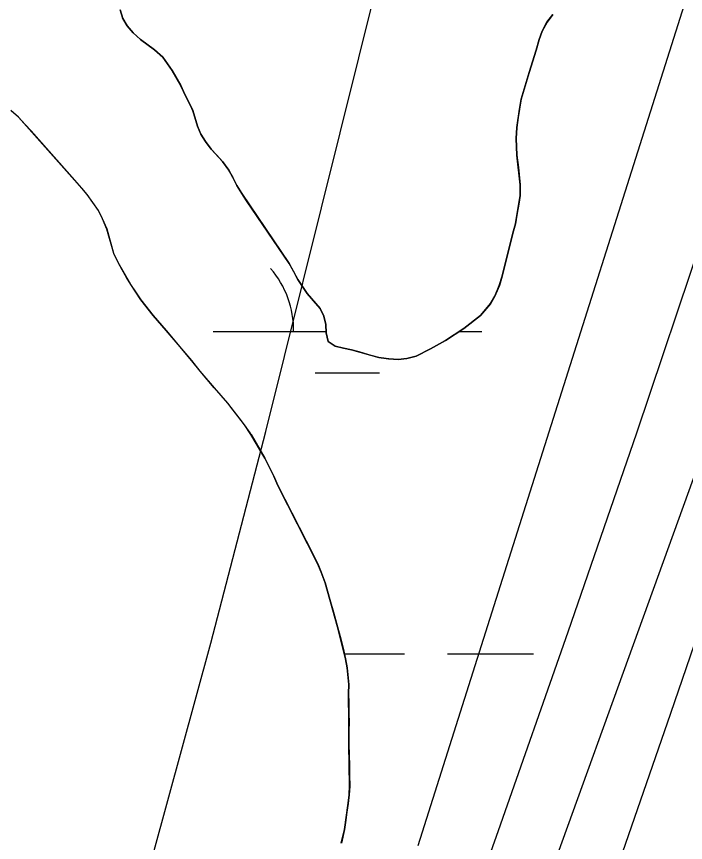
# Model space of a CAD drawing. Extents: x 3297716 to 3335574, y 688621 to 713991.
# Drawn here: x 3320990.9 to 3321239.9, y 697842 to 698149.7 of the extents above; entities that cross this region are included whole.
import ezdxf

# ---------------------------------------------------------------- set-up
doc = ezdxf.new("R2010")
doc.units = 0
for name, color, linetype in [('V-RIVR-EDGE', 7, 'Continuous'), ('V-SITE-VEGE', 7, 'Continuous'), ('V-TOPO-DPTH', 7, 'Continuous'), ('V-TOPO-MAJR', 7, 'Continuous'), ('V-TOPO-MINR', 7, 'Continuous'), ('V-TOPO-SHOR', 7, 'Continuous'), ('V-WETL-SWMP', 7, 'Continuous')]:
    doc.layers.add(name, color=color, linetype=linetype)

msp = doc.modelspace()

# ---------------------------------------------------------------- linework, layer by layer
at = {"layer": 'V-RIVR-EDGE'}
msp.add_spline([(3321618.45, 701061.3), (3321639.17, 701040.92), (3321661.92, 701020.55), (3321674.32, 701007.67), (3321694.16, 700986.07), (3321717.72, 700957.41), (3321720.61, 700953.26), (3321724.75, 700950.76), (3321726.82, 700949.51), (3321730.12, 700946.19), (3321742.93, 700927.09), (3321753.65, 700905.93), (3321756.11, 700893.9), (3321759.81, 700884.36), (3321768.06, 700867.34), (3321776.73, 700853.23), (3321786.64, 700837.46), (3321794.49, 700827.9), (3321804.41, 700817.1), (3321812.69, 700810.04), (3321821.8, 700809.18), (3321830.09, 700806.68), (3321833.39, 700803.77), (3321835.87, 700798.79), (3321840.83, 700792.97), (3321849.52, 700787.56), (3321852, 700783.83), (3321866.46, 700765.14), (3321875.54, 700751.02), (3321880.08, 700741.06), (3321885.01, 700725.72), (3321889.55, 700717), (3321895.75, 700710.35), (3321901.94, 700699.15), (3321908.12, 700684.63), (3321912.22, 700664.31), (3321919.16, 700623.67), (3321922, 700598.79), (3321922.33, 700564.8), (3321921.8, 700517.55), (3321919.28, 700502.22), (3321912.99, 700476.13), (3321905.84, 700433.04), (3321899.49, 700379.59), (3321893.61, 700348.1), (3321887.31, 700316.2), (3321880.2, 700288.86), (3321874.74, 700259.03), (3321869.25, 700218.84), (3321863.73, 700164.56), (3321860.77, 700141.35), (3321859.51, 700133.9), (3321857.38, 700109.86), (3321857.72, 700080.85), (3321854.3, 700038.58), (3321847.95, 699987.61), (3321847.83, 699937.46), (3321848.6, 699913.83), (3321849.33, 699873.21), (3321853.78, 699830.51), (3321854.96, 699803.15), (3321853.26, 699786.99), (3321851.54, 699762.54), (3321847.36, 699747.63), (3321844.45, 699743.9), (3321843.17, 699728.57), (3321839.41, 699718.22), (3321831.1, 699708.71), (3321827.36, 699705.81), (3321826.94, 699701.67), (3321826.9, 699687.16), (3321823.15, 699678.88), (3321813.6, 699670.62), (3321798.66, 699664.44), (3321785.76, 699644.16), (3321779.93, 699632.57), (3321773.21, 699598.6), (3321768.1, 699540.58), (3321765.15, 699519.86), (3321762.59, 699492.93), (3321757.53, 699458.54), (3321751.27, 699439.49), (3321741.26, 699415.47), (3321732.08, 699391.04), (3321722.08, 699368.27), (3321716.24, 699354.61), (3321712.46, 699334.72), (3321711.17, 699313.17), (3321708.16, 699269.24), (3321710.2, 699258.88), (3321713.08, 699250.99), (3321718.86, 699240.62), (3321727.54, 699231.89), (3321733.75, 699226.9), (3321735.8, 699219.85), (3321729.5, 699186.29), (3321720.32, 699159.37), (3321709.07, 699134.53), (3321700.31, 699115.49), (3321685.36, 699100.6), (3321679.12, 699094.4), (3321674.96, 699087.37), (3321674.54, 699083.64), (3321670.34, 699063.75), (3321660.32, 699031.86), (3321651.17, 699018.62), (3321638.28, 699002.49), (3321632.02, 698987.58), (3321625.76, 698968.12), (3321619.46, 698936.22), (3321615.66, 698908.04), (3321607.29, 698875.32), (3321593.49, 698825.61), (3321583.49, 698805.33), (3321580.14, 698792.07), (3321580.11, 698777.57), (3321580.08, 698768.03), (3321572.16, 698748.16), (3321567.94, 698717.91), (3321559.1, 698663.64), (3321555.74, 698647.06), (3321554.07, 698638.36), (3321550.73, 698631.74), (3321551.53, 698617.65), (3321548.59, 698601.9), (3321548.13, 698586.15), (3321543.97, 698577.46), (3321538.14, 698566.28), (3321534.37, 698551.37), (3321535.17, 698541.42), (3321533.49, 698532.72), (3321521.4, 698502.08), (3321503.45, 698451.14), (3321490.53, 698421.75), (3321481.38, 698409.33), (3321476.81, 698403.96), (3321474.3, 698395.26), (3321466.79, 698374.55), (3321458.45, 698355.09), (3321454.28, 698343.91), (3321453.02, 698339.36), (3321455.92, 698336.45), (3321456.74, 698333.13), (3321454.65, 698329.4), (3321448.83, 698321.96), (3321440.11, 698313.69), (3321430.98, 698308.32), (3321420.6, 698301.3), (3321418.1, 698296.34), (3321412.68, 698284.33), (3321407.28, 698277.71), (3321395.61, 698252.46), (3321375.16, 698198.21), (3321359.31, 698158.46), (3321345.97, 698126.16), (3321337.19, 698093.85), (3321334.25, 698078.94), (3321334.23, 698070.24), (3321336.69, 698059.45), (3321328.74, 698032.12), (3321314.56, 697996.09), (3321306.62, 697968.76), (3321301.21, 697958.41), (3321293.31, 697951.38), (3321284.15, 697933.99), (3321274.57, 697915.37), (3321271.23, 697904.6), (3321272.45, 697893.82), (3321272.42, 697881.8), (3321266.57, 697862.33), (3321256.95, 697828.37), (3321254.44, 697817.6), (3321249.85, 697808.08), (3321241.51, 697787.79), (3321233.61, 697774.54), (3321226.53, 697762.13), (3321220.27, 697745.56), (3321216.1, 697733.97), (3321215.67, 697727.34), (3321217.73, 697725.67), (3321219.8, 697723.6), (3321219.37, 697718.62), (3321208.12, 697691.71), (3321197.7, 697668.11), (3321194.79, 697666.04), (3321191.06, 697666.05), (3321191.45, 697656.52), (3321188.95, 697651.55), (3321185.63, 697649.07), (3321180.24, 697647.84), (3321181.04, 697635.82), (3321179.37, 697630.85), (3321174.8, 697625.89), (3321172.29, 697619.26), (3321170.2, 697612.22), (3321164.33, 697585.71), (3321162.65, 697577.01), (3321158.92, 697575.78), (3321154.35, 697570.81), (3321148.51, 697557.56), (3321144.77, 697550.53), (3321143.91, 697539.34), (3321140.58, 697535.62), (3321134.77, 697529.41), (3321132.68, 697525.27), (3321128.5, 697509.53), (3321122.64, 697486.75), (3321103.06, 697447.42), (3321100.98, 697441.63), (3321100.95, 697432.92), (3321091.79, 697415.12), (3321084.3, 697404.36), (3321071.4, 697382.01), (3321064.34, 697376.64), (3321056.87, 697372.93), (3321048.14, 697363.42), (3321041.07, 697351), (3321031.9, 697332.37), (3321023.56, 697312.08), (3321015.63, 697288.06), (3321006.43, 697254.51), (3320994.76, 697229.67), (3320983.51, 697207.32), (3320979.36, 697203.6), (3320975.6, 697193.66), (3320968.09, 697172.54), (3320962.64, 697145.61), (3320955.95, 697122.42), (3320943.84, 697086.8), (3320940.48, 697069.4), (3320936.31, 697061.12), (3320926.34, 697048.71), (3320920.93, 697043.34), (3320909.64, 697002.33), (3320899.61, 696969.2), (3320887.51, 696935.24), (3320880.84, 696920.33), (3320879.58, 696912.46), (3320883.28, 696900.43), (3320882.85, 696894.63), (3320876.18, 696878.07), (3320871.56, 696854.04), (3320866.95, 696835.81), (3320859.86, 696815.94), (3320857.35, 696806.82), (3320853.17, 696794.4), (3320849.83, 696784.46), (3320847.3, 696766.64), (3320843.13, 696755.46), (3320836.06, 696746.78), (3320830.23, 696736.43), (3320825.62, 696714.06), (3320819.78, 696699.98), (3320814.39, 696700.82), (3320813.53, 696688.39), (3320798.51, 696648.22), (3320788.51, 696625.45), (3320782.7, 696621.73), (3320776.44, 696606.83), (3320773.11, 696599.38), (3320766.05, 696592.76), (3320752.32, 696573.31), (3320739.41, 696550.14), (3320720.25, 696512.05), (3320700.68, 696473.55), (3320668.58, 696401.51), (3320646.49, 696351.83), (3320619.82, 696291.38), (3320606.9, 696264.05), (3320587.72, 696216.85), (3320576.88, 696191.59), (3320559.79, 696152.26), (3320552.68, 696128.24), (3320546.41, 696106.29), (3320536.39, 696076.47), (3320526.77, 696040.43), (3320506.73, 695984.11), (3320462.47, 695850.34), (3320450.34, 695806.02), (3320441.99, 695784.08), (3320420.24, 695702.06), (3320413.95, 695672.23), (3320409.31, 695639.92), (3320408.02, 695624.17), (3320406.74, 695608.42), (3320408.37, 695594.32), (3320410.83, 695583.96), (3320416.18, 695571.92), (3320421.98, 695567.35), (3320430.26, 695563.18), (3320436.88, 695558.19), (3320439.76, 695552.38), (3320445.95, 695539.93), (3320448.82, 695529.15), (3320449.62, 695514.64), (3320448.35, 695507.18), (3320445.85, 695499.32), (3320439.61, 695490.63), (3320432.95, 695478.62), (3320425.04, 695464.14), (3320423.36, 695454.61), (3320416.68, 695438.87), (3320407.94, 695423.56), (3320400.05, 695416.95), (3320392.16, 695411.99), (3320377.64, 695405.4), (3320369.77, 695408.32), (3320357.76, 695410.42), (3320346.57, 695411.28), (3320320.43, 695400.15), (3320298.01, 695386.53), (3320249, 695343.13), (3320201.63, 695295.58), (3320188.34, 695286.49), (3320177.97, 695282.37), (3320168.43, 695279.5), (3320163.44, 695274.95), (3320158.02, 695258.8), (3320150.48, 695228.14), (3320140.07, 695207.45), (3320125.48, 695174.32), (3320115.05, 695149.48), (3320110.04, 695134.99), (3320108.37, 695129.6), (3320108.36, 695125.87), (3320112.48, 695115.91), (3320113.71, 695108.45), (3320113.28, 695102.65), (3320106.62, 695091.47), (3320104.12, 695086.92), (3320100.38, 695081.54), (3320098.3, 695077.82), (3320098.29, 695074.91), (3320104.89, 695063.71), (3320105.7, 695055.41), (3320108.15, 695041.32), (3320112.69, 695030.11), (3320122.19, 695016.41), (3320128.39, 695010.18), (3320133.76, 695004.36), (3320135.82, 694999.39), (3320135.81, 694993.17), (3320132.46, 694981.16), (3320110.39, 694941.42), (3320095, 694917.83), (3320080.04, 694902.95), (3320068.41, 694893.44), (3320055.95, 694881.45), (3320033.07, 694848.77), (3319991.89, 694787.94), (3319966.93, 694752.36), (3319939.88, 694710.15), (3319919.91, 694678.69), (3319900.35, 694647.24), (3319884.95, 694618.27), (3319831.21, 694511.88), (3319802.89, 694453.92), (3319782.47, 694411.28), (3319716.3, 694301.19), (3319680.91, 694240.35), (3319651.35, 694187.37), (3319580.16, 694059.05), (3319556.78, 694017.46)], degree=3, dxfattribs=at)
at = {"layer": 'V-SITE-VEGE'}
for points in [[(3321029.44, 698152.2), (3321030.39, 698148.99), (3321032.1, 698146.28), (3321034.3, 698143.62), (3321036.98, 698141.19), (3321042.29, 698137.26), (3321045.31, 698134.52), (3321048.83, 698129.59), (3321051.98, 698124.04), (3321053.58, 698120.62), (3321055.18, 698117.53), (3321056.46, 698114.65), (3321058.24, 698108.83), (3321059.46, 698105.84), (3321061.17, 698103.19), (3321063.37, 698100.32), (3321067.6, 698095.72), (3321069.85, 698092.52), (3321071.45, 698089.76), (3321072.94, 698086.72), (3321074.71, 698083.73), (3321092.38, 698057.66), (3321095.58, 698051.8), (3321097.34, 698049.09), (3321099.1, 698046.55), (3321103.89, 698040.92), (3321105.32, 698038.04), (3321106.05, 698035), (3321106.13, 698031.89), (3321106.86, 698028.63), (3321109.54, 698026.96), (3321112.6, 698026.17), (3321115.54, 698025.59), (3321125.7, 698022.67), (3321129.4, 698022.2), (3321132.94, 698022.01), (3321136.1, 698022.36), (3321139.58, 698023.2), (3321145, 698025.96), (3321150.49, 698029), (3321157.42, 698033.52), (3321163.54, 698038.3), (3321167.32, 698042.74), (3321168.88, 698045.53), (3321170.6, 698049.46), (3321171.66, 698053.01), (3321175.63, 698069.05), (3321176.64, 698072.49), (3321178.31, 698083.07), (3321178.39, 698087.04), (3321177.11, 698098.09), (3321176.9, 698104.24), (3321177.14, 698108.39)], [(3321177.14, 698108.39), (3321178.07, 698115.15), (3321178.7, 698118.96), (3321181.68, 698128.9), (3321184.34, 698137.2), (3321185.4, 698141.13), (3321186.52, 698144.29), (3321188.35, 698147.58), (3321190.56, 698150.42)], [(3321111.79, 697841.79), (3321112.98, 697846.88), (3321114.36, 697856.61), (3321114.7, 697859.8), (3321114.9, 697863.07), (3321114.57, 697878.66), (3321114.65, 697886.79), (3321114.43, 697897.52), (3321114.55, 697900.85), (3321114, 697907.09), (3321113.39, 697910.49), (3321110.4, 697922.36), (3321105.79, 697938.73), (3321104.3, 697942.74), (3321102.98, 697945.89), (3321088.19, 697975.01), (3321086.64, 697978.48), (3321083.33, 697985.2), (3321078.18, 697994.03), (3321075.71, 697997.64), (3321069.56, 698005.72), (3321064.51, 698011.34), (3321059.24, 698017.61), (3321056.17, 698021.51), (3321046.66, 698032.75), (3321041.83, 698038.3), (3321037.22, 698044.14), (3321033.48, 698049.85), (3321028.71, 698058.06), (3321027.09, 698061.46), (3321024.56, 698070.44), (3321022.93, 698074.34), (3321021.39, 698077.45), (3321017.21, 698083.37), (3321015.24, 698085.82), (3321012.53, 698088.7), (3320991.62, 698112.27), (3320988.85, 698114.64)]]:
    msp.add_lwpolyline(points, dxfattribs=at)
at = {"layer": 'V-TOPO-DPTH'}
msp.add_lwpolyline([(3321591.97, 699057.3), (3321557.43, 698926.51), (3321521.76, 698796.03), (3321484.36, 698666.04), (3321445.82, 698536.37), (3321372.13, 698294.35), (3321369.53, 698285.95), (3321366.86, 698277.57), (3321364.11, 698269.21), (3321361.3, 698260.88), (3321234.24, 697890.05), (3321210.69, 697821.93)], dxfattribs=at)
at = {"layer": 'V-TOPO-MAJR'}
for points in [[(3321602.05, 699320.41), (3321296.24, 698334.3), (3321291.31, 698318.46), (3321286.36, 698302.62), (3321281.39, 698286.8), (3321276.4, 698270.98), (3321140.28, 697840.73)], [(3321041.73, 697837.69), (3321063.24, 697916.25), (3321083.69, 697995.12), (3321166.7, 698328.97), (3321167.9, 698334.04), (3321169.03, 698339.14), (3321170.04, 698344.25), (3321170.98, 698349.38), (3321178.96, 698395.83), (3321179.53, 698400.17), (3321179.86, 698404.51), (3321179.84, 698408.88), (3321179.58, 698413.25), (3321178.87, 698417.53), (3321177.8, 698421.7), (3321176.2, 698425.69), (3321174.25, 698429.57), (3321121.75, 698518.62)]]:
    msp.add_lwpolyline(points, dxfattribs=at)
at = {"layer": 'V-TOPO-MINR'}
for points in [[(3321639.73, 699336.99), (3321373.64, 698356.65), (3321370.2, 698344.19), (3321366.68, 698331.76), (3321363.04, 698319.36), (3321359.33, 698306.98), (3321352.27, 698283.84), (3321351.78, 698282.26), (3321351.52, 698281.47), (3321351.26, 698280.69), (3321343.06, 698256.67), (3321338.66, 698243.89), (3321334.21, 698231.13), (3321329.7, 698218.39), (3321325.14, 698205.67), (3321087.49, 697547.79)], [(3321559.35, 699105.21), (3321521.93, 698971.52), (3321483.83, 698838.03), (3321444.71, 698704.83), (3321404.91, 698571.83), (3321339.92, 698357.61), (3321329.88, 698324.91), (3321319.7, 698292.25), (3321309.31, 698259.66), (3321298.77, 698227.11), (3321271.28, 698143.15), (3321246.63, 698068.75), (3321221.62, 697994.46), (3321196.08, 697920.36), (3321170.18, 697846.38), (3321059.57, 697534.01)], [(3321591.97, 699057.3), (3321557.43, 698926.51), (3321521.76, 698796.03), (3321484.36, 698666.04), (3321445.82, 698536.37), (3321372.13, 698294.35), (3321369.53, 698285.95), (3321366.86, 698277.57), (3321364.11, 698269.21), (3321361.3, 698260.88), (3321234.24, 697890.05), (3321210.69, 697821.93)]]:
    msp.add_lwpolyline(points, dxfattribs=at)
at = {"layer": 'V-TOPO-SHOR'}
for points in [[(3321145, 698025.96), (3321139.58, 698023.2), (3321136.1, 698022.36), (3321132.94, 698022.01), (3321129.4, 698022.2), (3321125.7, 698022.67), (3321121.98, 698023.73), (3321118.43, 698024.79), (3321115.54, 698025.59), (3321112.6, 698026.17), (3321109.54, 698026.96), (3321106.86, 698028.63), (3321106.13, 698031.89), (3321106.05, 698035), (3321105.32, 698038.04), (3321103.89, 698040.92), (3321101.47, 698043.79), (3321099.1, 698046.55), (3321097.34, 698049.09), (3321095.58, 698051.8), (3321093.93, 698054.9), (3321092.38, 698057.66), (3321076.52, 698081.02), (3321074.71, 698083.73), (3321072.94, 698086.72), (3321071.45, 698089.76), (3321069.85, 698092.52), (3321067.6, 698095.72), (3321065.46, 698098.04), (3321063.37, 698100.32), (3321061.17, 698103.19), (3321059.46, 698105.84), (3321058.24, 698108.83), (3321056.46, 698114.65), (3321055.18, 698117.53), (3321053.58, 698120.62), (3321051.98, 698124.04), (3321048.83, 698129.59), (3321045.31, 698134.52), (3321042.29, 698137.26), (3321036.98, 698141.19), (3321034.3, 698143.62), (3321032.1, 698146.28), (3321030.39, 698148.99), (3321029.44, 698152.2)], [(3321190.56, 698150.42), (3321188.35, 698147.58), (3321186.52, 698144.29), (3321185.4, 698141.13), (3321184.34, 698137.2), (3321181.68, 698128.9), (3321178.7, 698118.96), (3321178.07, 698115.15), (3321177.6, 698112.15), (3321177.14, 698108.39), (3321176.9, 698104.24), (3321176.98, 698101.14), (3321177.11, 698098.09), (3321177.69, 698093.52), (3321178.39, 698087.04), (3321178.31, 698083.07), (3321177.84, 698079.8), (3321177.26, 698076.47), (3321176.64, 698072.49), (3321175.63, 698069.05), (3321171.66, 698053.01), (3321170.6, 698049.46), (3321168.88, 698045.53), (3321167.32, 698042.74), (3321163.54, 698038.3), (3321157.42, 698033.52), (3321150.49, 698029), (3321145, 698025.96)], [(3321078.18, 697994.03), (3321077.83, 697994.61), (3321075.71, 697997.64), (3321073.73, 698000.24), (3321071.46, 698003.12), (3321069.56, 698005.72), (3321064.51, 698011.34), (3321059.24, 698017.61), (3321056.17, 698021.51), (3321046.66, 698032.75), (3321044.17, 698035.56), (3321041.83, 698038.3), (3321039.71, 698040.9), (3321037.22, 698044.14), (3321035.29, 698047.13), (3321033.48, 698049.85), (3321031.87, 698052.5), (3321030.26, 698055.32), (3321028.71, 698058.06), (3321027.09, 698061.46), (3321025.38, 698067.47), (3321024.56, 698070.44), (3321022.94, 698074.34), (3321021.39, 698077.45), (3321019.27, 698080.48), (3321017.21, 698083.37), (3321015.24, 698085.82), (3321012.53, 698088.7), (3320996.3, 698107.08), (3320994.1, 698109.45), (3320991.62, 698112.27), (3320988.85, 698114.64)], [(3321078.18, 697994.03), (3321083.33, 697985.2), (3321086.64, 697978.48), (3321088.19, 697975.01), (3321101.29, 697949.35), (3321102.98, 697945.89), (3321104.3, 697942.74), (3321105.79, 697938.73), (3321106.61, 697935.69), (3321107.8, 697931.7), (3321108.92, 697927.87), (3321110.4, 697922.37), (3321111.3, 697918.75), (3321112.42, 697914.4), (3321113.39, 697910.49), (3321114, 697907.09), (3321114.55, 697900.85), (3321114.43, 697897.52), (3321114.53, 697893.89), (3321114.56, 697890.19), (3321114.65, 697886.79), (3321114.6, 697883.74), (3321114.57, 697878.66), (3321114.67, 697874.6), (3321114.77, 697870.68), (3321114.87, 697867.28), (3321114.9, 697863.07), (3321114.7, 697859.8), (3321114.36, 697856.61), (3321113.88, 697853.34), (3321113.47, 697850.36), (3321112.98, 697846.88), (3321111.79, 697841.79)]]:
    msp.add_lwpolyline(points, dxfattribs=at)
at = {"layer": 'V-WETL-SWMP'}
for p, q in [((3321029.43, 698152.2), (3321030.38, 698148.99)), ((3321188.33, 698147.58), (3321190.55, 698150.43)), ((3321030.38, 698148.99), (3321032.08, 698146.28)), ((3321186.51, 698144.3), (3321188.33, 698147.58)), ((3321032.08, 698146.28), (3321034.28, 698143.63)), ((3321034.28, 698143.63), (3321036.97, 698141.2)), ((3321185.38, 698141.13), (3321186.51, 698144.3)), ((3321036.97, 698141.2), (3321042.28, 698137.26)), ((3321184.32, 698137.2), (3321185.38, 698141.13)), ((3321042.28, 698137.26), (3321045.3, 698134.53)), ((3321045.3, 698134.53), (3321048.82, 698129.6)), ((3321181.66, 698128.9), (3321184.32, 698137.2)), ((3321048.82, 698129.6), (3321051.96, 698124.04)), ((3321178.68, 698118.97), (3321181.66, 698128.9)), ((3321051.96, 698124.04), (3321053.57, 698120.62)), ((3321053.57, 698120.62), (3321055.17, 698117.53)), ((3321178.06, 698115.15), (3321178.68, 698118.97)), ((3321055.17, 698117.53), (3321056.44, 698114.65)), ((3320991.59, 698112.28), (3320988.82, 698114.65)), ((3321056.44, 698114.65), (3321058.23, 698108.84)), ((3321177.13, 698108.39), (3321178.06, 698115.15)), ((3321012.51, 698088.71), (3320991.59, 698112.28)), ((3321058.23, 698108.84), (3321059.45, 698105.85)), ((3321176.88, 698104.25), (3321177.13, 698108.39)), ((3321059.45, 698105.85), (3321061.15, 698103.2)), ((3321177.09, 698098.1), (3321176.88, 698104.25)), ((3321061.15, 698103.2), (3321063.35, 698100.32)), ((3321063.35, 698100.32), (3321067.58, 698095.73)), ((3321178.37, 698087.05), (3321177.09, 698098.1)), ((3321067.58, 698095.73), (3321069.84, 698092.53)), ((3321069.84, 698092.53), (3321071.44, 698089.76)), ((3321015.21, 698085.83), (3321012.51, 698088.71)), ((3321071.44, 698089.76), (3321072.93, 698086.72)), ((3321017.19, 698083.38), (3321015.21, 698085.83)), ((3321072.93, 698086.72), (3321074.69, 698083.74)), ((3321178.29, 698083.07), (3321178.37, 698087.05)), ((3321021.36, 698077.46), (3321017.19, 698083.38)), ((3321074.69, 698083.74), (3321092.36, 698057.67)), ((3321176.62, 698072.5), (3321178.29, 698083.07)), ((3321022.91, 698074.35), (3321021.36, 698077.46)), ((3321024.53, 698070.45), (3321022.91, 698074.35)), ((3321027.06, 698061.47), (3321024.53, 698070.45)), ((3321175.61, 698069.06), (3321176.62, 698072.5)), ((3321171.64, 698053.02), (3321175.61, 698069.06)), ((3321028.68, 698058.07), (3321027.06, 698061.47)), ((3321033.45, 698049.86), (3321028.68, 698058.07)), ((3321092.36, 698057.67), (3321095.57, 698051.81)), ((3321095.57, 698051.81), (3321097.33, 698049.1)), ((3321170.58, 698049.47), (3321171.64, 698053.02)), ((3321037.19, 698044.15), (3321033.45, 698049.86)), ((3321097.33, 698049.1), (3321099.09, 698046.55)), ((3321168.87, 698045.53), (3321170.58, 698049.47)), ((3321099.09, 698046.55), (3321103.87, 698040.92)), ((3321167.31, 698042.75), (3321168.87, 698045.53)), ((3321041.8, 698038.31), (3321037.19, 698044.15)), ((3321163.53, 698038.31), (3321167.31, 698042.75)), ((3321103.87, 698040.92), (3321105.31, 698038.05)), ((3321046.63, 698032.76), (3321041.8, 698038.31)), ((3321105.31, 698038.05), (3321106.04, 698035)), ((3321157.41, 698033.52), (3321163.53, 698038.31)), ((3321056.14, 698021.52), (3321046.63, 698032.76)), ((3321106.04, 698035), (3321106.11, 698031.9)), ((3321150.47, 698029.01), (3321157.41, 698033.52)), ((3321064.03, 698032.35), (3321106.1, 698032.38)), ((3321106.11, 698031.9), (3321106.84, 698028.64)), ((3321155.71, 698032.42), (3321164.03, 698032.43)), ((3321106.84, 698028.64), (3321109.53, 698026.97)), ((3321109.53, 698026.97), (3321112.58, 698026.17)), ((3321144.99, 698025.97), (3321150.47, 698029.01)), ((3321112.58, 698026.17), (3321115.53, 698025.59)), ((3321115.53, 698025.59), (3321125.68, 698022.67)), ((3321139.56, 698023.21), (3321144.99, 698025.97)), ((3321059.21, 698017.62), (3321056.14, 698021.52)), ((3321125.68, 698022.67), (3321129.38, 698022.21)), ((3321129.38, 698022.21), (3321132.93, 698022.02)), ((3321132.93, 698022.02), (3321136.08, 698022.37)), ((3321136.08, 698022.37), (3321139.56, 698023.21)), ((3321064.48, 698011.35), (3321059.21, 698017.62)), ((3321102.04, 698016.95), (3321126.04, 698016.97)), ((3321069.53, 698005.73), (3321064.48, 698011.35)), ((3321075.68, 697997.65), (3321069.53, 698005.73)), ((3321078.15, 697994.05), (3321075.68, 697997.65)), ((3321083.3, 697985.21), (3321078.15, 697994.05)), ((3321086.61, 697978.49), (3321083.3, 697985.21)), ((3321088.16, 697975.02), (3321086.61, 697978.49)), ((3321102.95, 697945.9), (3321088.16, 697975.02)), ((3321104.27, 697942.75), (3321102.95, 697945.9)), ((3321105.76, 697938.74), (3321104.27, 697942.75)), ((3321110.38, 697922.38), (3321105.76, 697938.74)), ((3321113.36, 697910.51), (3321110.38, 697922.38)), ((3321112.91, 697912.32), (3321135.28, 697912.33)), ((3321113.97, 697907.1), (3321113.36, 697910.51)), ((3321151.28, 697912.35), (3321183.28, 697912.37)), ((3321114.52, 697900.87), (3321113.97, 697907.1)), ((3321114.4, 697897.53), (3321114.52, 697900.87)), ((3321114.62, 697886.8), (3321114.4, 697897.53)), ((3321114.54, 697878.67), (3321114.62, 697886.8)), ((3321114.87, 697863.08), (3321114.54, 697878.67)), ((3321114.67, 697859.82), (3321114.87, 697863.08)), ((3321114.33, 697856.62), (3321114.67, 697859.82)), ((3321112.95, 697846.89), (3321114.33, 697856.62)), ((3321111.76, 697841.81), (3321112.95, 697846.89))]:
    msp.add_line(p, q, dxfattribs=at)
msp.add_arc((3321058.78, 698032.82), 35.25, 359.2762, 40.8199, dxfattribs=at)

doc.saveas('drawing.dxf')
